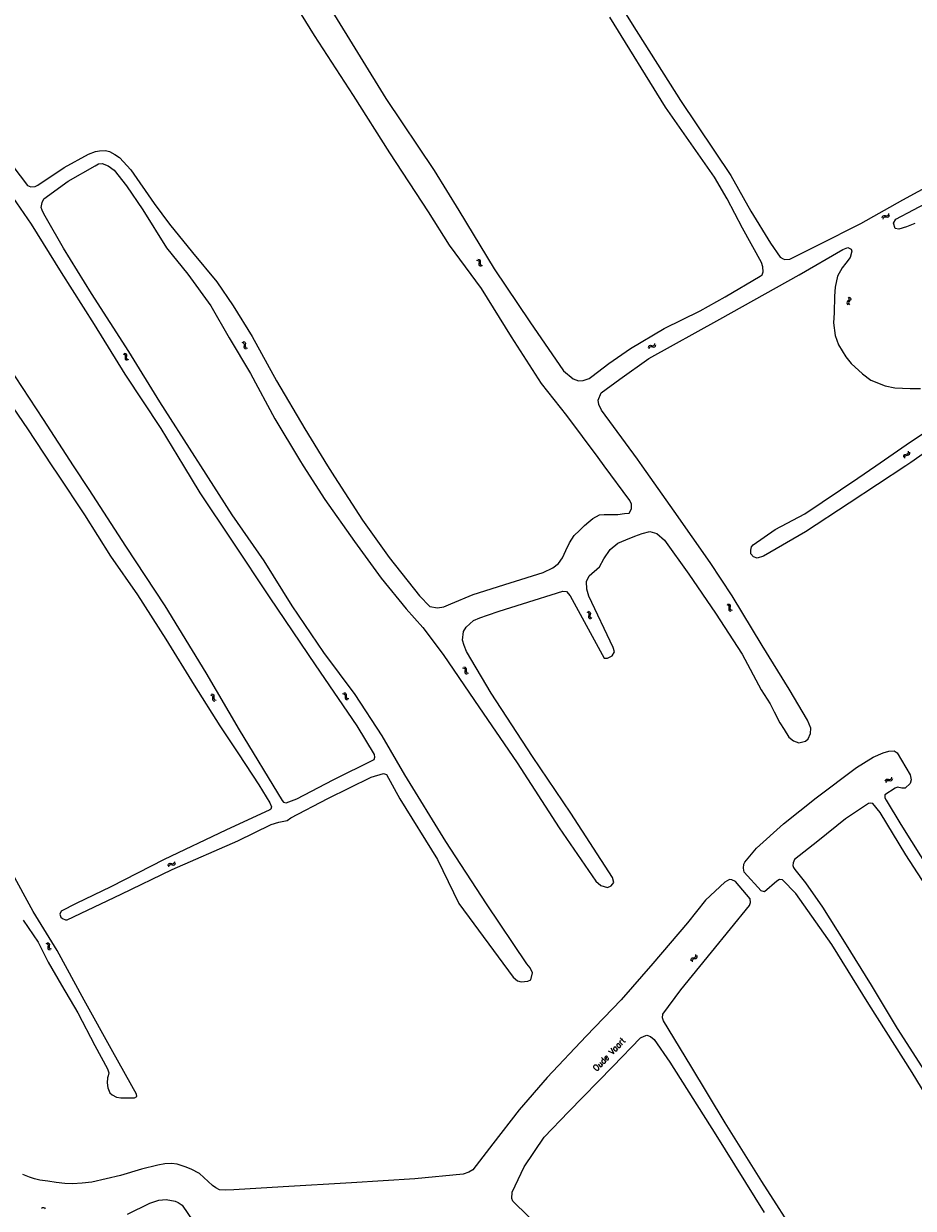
# Model space of a CAD drawing. Header units: metres. Extents: x 189705 to 199106, y 581686 to 588448.
# Tile 295 of 555: x 195138 to 195425, y 584760 to 585143. Entities that reach past the tile are written whole.
import ezdxf

# ---------------------------------------------------------------- set-up
doc = ezdxf.new("R2010")
doc.units = ezdxf.units.M
doc.layers.add('B-WA-OG-GBKN-G', color=7, linetype='Continuous', lineweight=18)
doc.styles.add('Style-STANDARD', font='STANDARD.shx')

msp = doc.modelspace()

# ---------------------------------------------------------------- linework, layer by layer
at = {"layer": 'B-WA-OG-GBKN-G'}
for p, q in [((195415.357, 585080.074), (195415.475, 585080.464)), ((195415.475, 585080.464), (195415.676, 585080.722)), ((195415.624, 585079.655), (195415.744, 585080.044)), ((195415.676, 585080.722), (195416.005, 585080.802)), ((195415.744, 585080.044), (195415.948, 585080.301)), ((195415.948, 585080.301), (195416.265, 585080.379)), ((195416.005, 585080.802), (195416.408, 585080.747)), ((195416.265, 585080.379), (195416.676, 585080.328)), ((195416.408, 585080.747), (195416.813, 585080.693)), ((195416.676, 585080.328), (195417.08, 585080.272)), ((195416.813, 585080.693), (195417.134, 585080.768)), ((195417.08, 585080.272), (195417.401, 585080.347)), ((195417.134, 585080.768), (195417.344, 585081.031)), ((195417.344, 585081.031), (195417.463, 585081.422)), ((195417.401, 585080.347), (195417.61, 585080.611)), ((195417.61, 585080.611), (195417.729, 585081.002)), ((195284.443, 585066.397), (195284.84, 585066.305)), ((195284.84, 585066.305), (195285.112, 585066.121)), ((195284.841, 585066.693), (195285.239, 585066.604)), ((195285.112, 585066.121), (195285.212, 585065.811)), ((195285.192, 585065.396), (195285.165, 585064.989)), ((195285.165, 585064.989), (195285.264, 585064.675)), ((195285.212, 585065.811), (195285.192, 585065.396)), ((195285.239, 585066.604), (195285.511, 585066.423)), ((195285.264, 585064.675), (195285.543, 585064.486)), ((195285.511, 585066.423), (195285.615, 585066.1)), ((195285.543, 585064.486), (195285.942, 585064.396)), ((195285.59, 585065.694), (195285.565, 585065.287)), ((195285.565, 585065.287), (195285.664, 585064.972)), ((195285.615, 585066.1), (195285.59, 585065.694)), ((195285.664, 585064.972), (195285.942, 585064.782)), ((195285.942, 585064.782), (195286.34, 585064.692)), ((195404.051, 585052.886), (195403.939, 585052.577)), ((195403.939, 585052.577), (195404.047, 585052.257)), ((195404.047, 585052.257), (195404.309, 585051.944)), ((195404.32, 585053.194), (195404.051, 585052.886)), ((195404.587, 585053.511), (195404.32, 585053.194)), ((195404.33, 585054.444), (195404.591, 585054.13)), ((195404.55, 585052.88), (195404.438, 585052.571)), ((195404.438, 585052.571), (195404.544, 585052.251)), ((195404.544, 585052.251), (195404.806, 585051.938)), ((195404.817, 585053.19), (195404.55, 585052.88)), ((195404.695, 585053.819), (195404.587, 585053.511)), ((195404.591, 585054.13), (195404.695, 585053.819)), ((195405.083, 585053.497), (195404.817, 585053.19)), ((195404.827, 585054.438), (195405.089, 585054.126)), ((195405.196, 585053.816), (195405.083, 585053.497)), ((195405.089, 585054.126), (195405.196, 585053.816)), ((195208.676, 585039.844), (195209.064, 585039.719)), ((195209.064, 585039.719), (195209.319, 585039.511)), ((195209.099, 585040.105), (195209.487, 585039.982)), ((195209.337, 585038.783), (195209.275, 585038.379)), ((195209.275, 585038.379), (195209.346, 585038.058)), ((195209.319, 585039.511), (195209.392, 585039.194)), ((195209.392, 585039.194), (195209.337, 585038.783)), ((195209.346, 585038.058), (195209.608, 585037.846)), ((195209.487, 585039.982), (195209.743, 585039.778)), ((195209.608, 585037.846), (195209.997, 585037.722)), ((195209.759, 585039.045), (195209.699, 585038.641)), ((195209.699, 585038.641), (195209.77, 585038.32)), ((195209.743, 585039.778), (195209.819, 585039.448)), ((195209.819, 585039.448), (195209.759, 585039.045)), ((195209.77, 585038.32), (195210.031, 585038.107)), ((195210.031, 585038.107), (195210.42, 585037.982)), ((195339.872, 585038.161), (195339.999, 585038.548)), ((195339.999, 585038.548), (195340.207, 585038.8)), ((195340.127, 585037.735), (195340.257, 585038.121)), ((195340.207, 585038.8), (195340.539, 585038.872)), ((195340.257, 585038.121), (195340.468, 585038.372)), ((195340.468, 585038.372), (195340.787, 585038.442)), ((195340.539, 585038.872), (195340.94, 585038.806)), ((195340.787, 585038.442), (195341.197, 585038.38)), ((195340.94, 585038.806), (195341.343, 585038.741)), ((195341.197, 585038.38), (195341.599, 585038.313)), ((195341.343, 585038.741), (195341.666, 585038.807)), ((195341.599, 585038.313), (195341.922, 585038.379)), ((195341.666, 585038.807), (195341.882, 585039.065)), ((195341.882, 585039.065), (195342.012, 585039.452)), ((195341.922, 585038.379), (195342.137, 585038.639)), ((195342.137, 585038.639), (195342.267, 585039.026)), ((195170.276, 585036.106), (195170.667, 585035.994)), ((195170.667, 585035.994), (195170.929, 585035.795)), ((195170.689, 585036.381), (195171.082, 585036.271)), ((195170.971, 585035.067), (195170.922, 585034.662)), ((195170.922, 585034.662), (195171.004, 585034.343)), ((195170.929, 585035.795), (195171.013, 585035.48)), ((195171.013, 585035.48), (195170.971, 585035.067)), ((195171.004, 585034.343), (195171.273, 585034.14)), ((195171.082, 585036.271), (195171.344, 585036.075)), ((195171.273, 585034.14), (195171.666, 585034.029)), ((195171.384, 585035.344), (195171.338, 585034.938)), ((195171.338, 585034.938), (195171.419, 585034.619)), ((195171.344, 585036.075), (195171.431, 585035.748)), ((195171.431, 585035.748), (195171.384, 585035.344)), ((195171.419, 585034.619), (195171.687, 585034.415)), ((195171.687, 585034.415), (195172.08, 585034.304)), ((195422.308, 585003.157), (195422.413, 585003.467)), ((195422.325, 585002.75), (195422.308, 585003.157)), ((195422.413, 585003.467), (195422.697, 585003.65)), ((195422.697, 585003.65), (195423.096, 585003.731)), ((195422.7, 585002.848), (195422.808, 585003.158)), ((195422.714, 585002.441), (195422.7, 585002.848)), ((195422.808, 585003.158), (195423.081, 585003.336)), ((195423.081, 585003.336), (195423.487, 585003.424)), ((195423.096, 585003.731), (195423.496, 585003.813)), ((195423.487, 585003.424), (195423.887, 585003.503)), ((195423.496, 585003.813), (195423.774, 585003.989)), ((195423.774, 585003.989), (195423.886, 585004.306)), ((195423.886, 585004.306), (195423.87, 585004.715)), ((195423.887, 585003.503), (195424.165, 585003.679)), ((195424.165, 585003.679), (195424.275, 585003.998)), ((195424.275, 585003.998), (195424.26, 585004.406)), ((195320.028, 584952.781), (195320.406, 584952.63)), ((195320.406, 584952.63), (195320.646, 584952.406)), ((195320.467, 584953.013), (195320.846, 584952.864)), ((195320.646, 584952.406), (195320.698, 584952.084)), ((195320.846, 584952.864), (195321.087, 584952.643)), ((195321.087, 584952.643), (195321.141, 584952.308)), ((195365.16, 584955.168), (195365.551, 584955.053)), ((195365.551, 584955.053), (195365.812, 584954.853)), ((195365.576, 584955.44), (195365.968, 584955.328)), ((195365.85, 584954.125), (195365.799, 584953.72)), ((195365.799, 584953.72), (195365.879, 584953.401)), ((195365.812, 584954.853), (195365.894, 584954.537)), ((195365.894, 584954.537), (195365.85, 584954.125)), ((195365.879, 584953.401), (195366.146, 584953.196)), ((195365.968, 584955.328), (195366.229, 584955.131)), ((195366.146, 584953.196), (195366.539, 584953.082)), ((195366.264, 584954.399), (195366.216, 584953.994)), ((195366.216, 584953.994), (195366.296, 584953.674)), ((195366.229, 584955.131), (195366.313, 584954.803)), ((195366.313, 584954.803), (195366.264, 584954.399)), ((195366.296, 584953.674), (195366.562, 584953.468)), ((195366.562, 584953.468), (195366.954, 584953.355)), ((195320.615, 584951.677), (195320.525, 584951.279)), ((195320.525, 584951.279), (195320.574, 584950.954)), ((195320.574, 584950.954), (195320.821, 584950.724)), ((195320.698, 584952.084), (195320.615, 584951.677)), ((195320.821, 584950.724), (195321.201, 584950.574)), ((195321.053, 584951.911), (195320.967, 584951.512)), ((195320.967, 584951.512), (195321.015, 584951.186)), ((195321.015, 584951.186), (195321.261, 584950.956)), ((195321.141, 584952.308), (195321.053, 584951.911)), ((195321.261, 584950.956), (195321.641, 584950.805)), ((195279.913, 584934.764), (195280.31, 584934.674)), ((195280.31, 584934.674), (195280.582, 584934.49)), ((195280.311, 584935.061), (195280.709, 584934.973)), ((195280.582, 584934.49), (195280.683, 584934.18)), ((195280.664, 584933.765), (195280.637, 584933.358)), ((195280.637, 584933.358), (195280.736, 584933.044)), ((195280.683, 584934.18), (195280.664, 584933.765)), ((195280.709, 584934.973), (195280.981, 584934.792)), ((195280.981, 584934.792), (195281.086, 584934.47)), ((195281.061, 584934.064), (195281.037, 584933.656)), ((195281.037, 584933.656), (195281.136, 584933.342)), ((195281.086, 584934.47), (195281.061, 584934.064)), ((195281.136, 584933.342), (195281.414, 584933.152)), ((195280.736, 584933.044), (195281.016, 584932.856)), ((195281.016, 584932.856), (195281.415, 584932.766)), ((195281.414, 584933.152), (195281.813, 584933.063)), ((195198.478, 584926.034), (195198.873, 584925.934)), ((195198.873, 584925.934), (195199.14, 584925.744)), ((195198.882, 584926.322), (195199.278, 584926.225)), ((195199.14, 584925.744), (195199.234, 584925.432)), ((195199.278, 584926.225), (195199.546, 584926.037)), ((195199.546, 584926.037), (195199.644, 584925.713)), ((195199.644, 584925.713), (195199.61, 584925.307)), ((195241.18, 584926.405), (195241.582, 584926.334)), ((195241.563, 584926.722), (195241.965, 584926.654)), ((195241.582, 584926.334), (195241.863, 584926.164)), ((195241.863, 584926.164), (195241.979, 584925.86)), ((195241.965, 584926.654), (195242.246, 584926.487)), ((195241.979, 584925.86), (195241.981, 584925.445)), ((195242.246, 584926.487), (195242.367, 584926.17)), ((195242.362, 584925.763), (195242.36, 584925.355)), ((195242.367, 584926.17), (195242.362, 584925.763)), ((195199.206, 584925.018), (195199.17, 584924.611)), ((195199.17, 584924.611), (195199.262, 584924.295)), ((195199.234, 584925.432), (195199.206, 584925.018)), ((195199.262, 584924.295), (195199.537, 584924.1)), ((195199.537, 584924.1), (195199.934, 584924.002)), ((195199.61, 584925.307), (195199.577, 584924.9)), ((195199.577, 584924.9), (195199.668, 584924.584)), ((195199.668, 584924.584), (195199.942, 584924.388)), ((195199.942, 584924.388), (195200.339, 584924.29)), ((195241.981, 584925.445), (195241.975, 584925.037)), ((195241.975, 584925.037), (195242.09, 584924.729)), ((195242.09, 584924.729), (195242.379, 584924.555)), ((195242.36, 584925.355), (195242.474, 584925.047)), ((195242.379, 584924.555), (195242.782, 584924.485)), ((195242.474, 584925.047), (195242.762, 584924.871)), ((195242.762, 584924.871), (195243.164, 584924.802)), ((195416.694, 584898.759), (195417.024, 584898.833)), ((195417.024, 584898.833), (195417.426, 584898.771)), ((195418.152, 584898.778), (195418.366, 584899.037)), ((195418.366, 584899.037), (195418.493, 584899.426)), ((195418.625, 584898.613), (195418.751, 584899.002)), ((195416.363, 584898.117), (195416.488, 584898.505)), ((195416.488, 584898.505), (195416.694, 584898.759)), ((195416.622, 584897.693), (195416.749, 584898.08)), ((195416.749, 584898.08), (195416.958, 584898.334)), ((195416.958, 584898.334), (195417.276, 584898.405)), ((195417.276, 584898.405), (195417.686, 584898.348)), ((195417.426, 584898.771), (195417.83, 584898.709)), ((195417.686, 584898.348), (195418.089, 584898.283)), ((195417.83, 584898.709), (195418.152, 584898.778)), ((195418.089, 584898.283), (195418.411, 584898.352)), ((195418.411, 584898.352), (195418.625, 584898.613)), ((195186.832, 584871.806), (195186.974, 584872.19)), ((195184.795, 584870.964), (195184.935, 584871.347)), ((195184.935, 584871.347), (195185.15, 584871.593)), ((195185.037, 584870.53), (195185.179, 584870.912)), ((195185.15, 584871.593), (195185.483, 584871.654)), ((195185.179, 584870.912), (195185.397, 584871.157)), ((195185.397, 584871.157), (195185.718, 584871.217)), ((195185.483, 584871.654), (195185.883, 584871.576)), ((195185.718, 584871.217), (195186.126, 584871.143)), ((195185.883, 584871.576), (195186.284, 584871.499)), ((195186.126, 584871.143), (195186.526, 584871.063)), ((195186.284, 584871.499), (195186.608, 584871.555)), ((195186.526, 584871.063), (195186.851, 584871.12)), ((195186.608, 584871.555), (195186.832, 584871.806)), ((195186.851, 584871.12), (195187.074, 584871.372)), ((195187.074, 584871.372), (195187.216, 584871.756)), ((195145.345, 584845.818), (195145.736, 584845.702)), ((195145.736, 584845.702), (195145.995, 584845.5)), ((195145.762, 584846.088), (195146.153, 584845.975)), ((195145.995, 584845.5), (195146.076, 584845.184)), ((195146.153, 584845.975), (195146.413, 584845.776)), ((195146.413, 584845.776), (195146.496, 584845.447)), ((195146.496, 584845.447), (195146.445, 584845.044)), ((195146.029, 584844.772), (195145.976, 584844.367)), ((195145.976, 584844.367), (195146.054, 584844.048)), ((195146.076, 584845.184), (195146.029, 584844.772)), ((195146.054, 584844.048), (195146.321, 584843.841)), ((195146.321, 584843.841), (195146.713, 584843.726)), ((195146.445, 584845.044), (195146.395, 584844.639)), ((195146.395, 584844.639), (195146.473, 584844.319)), ((195146.473, 584844.319), (195146.738, 584844.111)), ((195146.738, 584844.111), (195147.13, 584843.996)), ((195355.134, 584841.428), (195355.241, 584841.748)), ((195355.241, 584841.748), (195355.219, 584842.156)), ((195355.53, 584841.125), (195355.635, 584841.446)), ((195355.635, 584841.446), (195355.613, 584841.854)), ((195353.682, 584840.573), (195353.782, 584840.884)), ((195353.705, 584840.166), (195353.682, 584840.573)), ((195353.782, 584840.884), (195354.063, 584841.072)), ((195354.063, 584841.072), (195354.461, 584841.159)), ((195354.079, 584840.271), (195354.182, 584840.582)), ((195354.1, 584839.864), (195354.079, 584840.271)), ((195354.182, 584840.582), (195354.452, 584840.764)), ((195354.452, 584840.764), (195354.856, 584840.859)), ((195354.461, 584841.159), (195354.859, 584841.248)), ((195354.856, 584840.859), (195355.255, 584840.944)), ((195354.859, 584841.248), (195355.134, 584841.428)), ((195355.255, 584840.944), (195355.53, 584841.125)), ((195143.928, 584760.256), (195144.269, 584760.479)), ((195144.269, 584760.479), (195144.589, 584760.547)), ((195144.589, 584760.547), (195144.892, 584760.396)), ((195144.892, 584760.396), (195145.165, 584760.095))]:
    msp.add_line(p, q, dxfattribs=at)
at = {"layer": 'B-WA-OG-GBKN-G', "flags": 128}
for points in [[(195319.965, 585166.148), (195334.673, 585142.526), (195350.259, 585117.936), (195366.452, 585093.654), (195372.904, 585082.201), (195379.323, 585071.853), (195382.411, 585067.376), (195383.384, 585066.76), (195383.878, 585066.602), (195385.533, 585066.68), (195394.783, 585071.289), (195408.486, 585078.198), (195422.055, 585085.863), (195435.726, 585093.299)], [(195256.368, 585101.014), (195244.652, 585119.544), (195232.098, 585138.94), (195221.467, 585156.256)], [(195100.39, 585149.772), (195110.547, 585133.923), (195119.735, 585119.96), (195132.67, 585099.422), (195139.441, 585090.445), (195140.488, 585090.058), (195141.922, 585090.162), (195142.8, 585090.588), (195151.286, 585096.3), (195159.166, 585100.629), (195161.413, 585101.443), (195162.692, 585101.715), (195164.63, 585101.741), (195165.896, 585101.457), (195167.64, 585100.476)], [(195064.953, 585143.586), (195072.409, 585131.561), (195080.382, 585118.734), (195087.709, 585107.109), (195095.385, 585094.657), (195101.304, 585083.871), (195103.178, 585078.846), (195105.025, 585075.179), (195108.956, 585069.079), (195118.946, 585053.946), (195130.907, 585035.607), (195144.464, 585014.895), (195154.211, 585000)], [(195237.677, 585146.861), (195255.069, 585118.601), (195270.72, 585095.276), (195278.681, 585082.432), (195290.111, 585063.521), (195301.595, 585046.465), (195312.444, 585030.649), (195315.547, 585028.07), (195317.284, 585027.398), (195318.841, 585027.471), (195320.802, 585028.126), (195321.641, 585028.843), (195327.111, 585033.008), (195334.117, 585037.818), (195345.024, 585044.317), (195356.615, 585050.056), (195364.696, 585054.53), (195375.925, 585061.187), (195376.594, 585061.615), (195376.924, 585062.589), (195376.775, 585064.19), (195376.43, 585065.623), (195370.315, 585076.724), (195365.324, 585086.128)], [(195345.357, 585115.739), (195327.385, 585144.814)], [(195365.324, 585086.128), (195361.234, 585093.18), (195345.357, 585115.739)], [(195167.64, 585100.476), (195169.178, 585099.52), (195172.757, 585095.49), (195180.355, 585084.705), (195185.3, 585078.04), (195192.674, 585068.809), (195200.541, 585059.329), (195205.796, 585051.664), (195212.022, 585041.719), (195219.827, 585027.385), (195228.944, 585011.915), (195236.289, 585000)], [(195325.635, 585000), (195323.71, 585002.615), (195313.549, 585016.161), (195305.342, 585026.516), (195295.692, 585041.605), (195285.964, 585057.222), (195275.644, 585071.249), (195268.883, 585081.992), (195256.368, 585101.014)], [(195195.347, 585000), (195193.45, 585002.937), (195182.19, 585020.676), (195172.164, 585036.876), (195160.073, 585055.581), (195151.097, 585070.23), (195145.54, 585079.865), (195144.739, 585081.338), (195144.131, 585082.488), (195143.898, 585083.405), (195144.131, 585084.994), (195144.751, 585086.17), (195152.565, 585091.894), (195161.271, 585096.856), (195162.369, 585097.464), (195163.506, 585097.541), (195165.502, 585096.814), (195167.372, 585095.438), (195171.373, 585090.403), (195176.628, 585082.575), (195184.321, 585070.376), (195191.253, 585061.822), (195198.663, 585051.588), (195204.576, 585041.319), (195211.437, 585029.798), (195219.241, 585015.19), (195227.217, 585001.922), (195228.445, 585000)], [(195189.862, 585000), (195182.595, 585011.975), (195170.984, 585029.559), (195161.022, 585045.59), (195150.411, 585062.417), (195140.76, 585077.94), (195132.436, 585090.039)], [(195425.907, 585078.244), (195423.189, 585077.134), (195420.735, 585076.379), (195419.568, 585076.567), (195418.981, 585078.264), (195419.788, 585079.612), (195431.197, 585085.65)], [(195337.85, 585000), (195336.396, 585002.064), (195324.734, 585017.907), (195323.884, 585019.788), (195323.65, 585021.198), (195324.634, 585023.506), (195330.632, 585027.943), (195340.063, 585034.609), (195362.964, 585047.36), (195388.516, 585061.576), (195402.649, 585069.788), (195404.22, 585070.422), (195405.397, 585069.958), (195405.531, 585069.27), (195405.018, 585067.269), (195403.636, 585065.375), (195402.392, 585063.892), (195400.983, 585061.174), (195400.188, 585057.663), (195400.003, 585054.755), (195399.897, 585049.398), (195399.619, 585046.136), (195400.149, 585042.046), (195401.257, 585039.041), (195403.61, 585035.206), (195405.351, 585033.045), (195409.057, 585029.662), (195411.715, 585027.646), (195416.343, 585025.781), (195419.478, 585025.16), (195424.423, 585024.976), (195427.755, 585024.961)], [(195413.335, 585000), (195424.495, 585007.726), (195443.51, 585020.323), (195459.701, 585031.752), (195469.186, 585037.537)], [(195469.186, 585037.537), (195470.633, 585038.089), (195472.467, 585037.925), (195473.088, 585037.089), (195473.186, 585035.775), (195472.765, 585034.801), (195472.072, 585034.049), (195463.026, 585027.69), (195443.221, 585014.142), (195424.581, 585001.075), (195422.964, 585000)], [(195087.463, 585004.623), (195107.835, 585017.491), (195122.43, 585025.191), (195124.88, 585026.344), (195126.846, 585027.043), (195128.655, 585026.844), (195130.32, 585026.098), (195134.833, 585018.721), (195139.439, 585011.917), (195147.329, 585000)], [(195147.329, 585000), (195149.131, 584997.279), (195157.862, 584984.101), (195166.229, 584970.806), (195175.001, 584958.344), (195184.146, 584943.968), (195193.213, 584929.136), (195201.502, 584916.05), (195207.509, 584906.952), (195214.099, 584896.928), (195217.653, 584891.193), (195218.262, 584889.825), (195218.039, 584889.097), (195217.713, 584888.85), (195203.512, 584882.282), (195183.525, 584872.914), (195166.363, 584864.048), (195155.171, 584858.658), (195150.35, 584856.234), (195149.866, 584855.22), (195150.176, 584854.204), (195150.696, 584853.786), (195151.684, 584853.407), (195152.27, 584853.418), (195169.677, 584861.685), (195186.108, 584869.615), (195207.331, 584878.902), (195218.107, 584884.111), (195220.555, 584884.926), (195223.29, 584885.48), (195224.502, 584886.349), (195236.399, 584892.533), (195250.367, 584899.401), (195254.405, 584900.603), (195255.381, 584900.301), (195259.607, 584892.43), (195271.748, 584872.815), (195278.741, 584858.637), (195296.273, 584834.915), (195297.62, 584833.647), (195298.841, 584833.316), (195300.937, 584833.54)], [(195154.211, 585000), (195159.254, 584992.293), (195171.085, 584974.045)], [(195171.085, 584974.045), (195183.773, 584954.715), (195196.99, 584933.158), (195207.741, 584914.678), (195221.671, 584891.908), (195222.125, 584891.374), (195222.945, 584891.164), (195226.41, 584892.484), (195238.164, 584898.615), (195251.337, 584905.16), (195251.534, 584905.901), (195251.51, 584906.799), (195245.829, 584916.053), (195232.452, 584935.762), (195217.738, 584957.375), (195205.62, 584975.663), (195195.202, 584991.2), (195189.862, 585000)], [(195300.937, 584833.54), (195301.954, 584834.043), (195302.485, 584836.291), (195301.673, 584837.895), (195300.612, 584839.162), (195287.574, 584858.505), (195274.494, 584878.705), (195261.238, 584900.224), (195253.989, 584912.839), (195245.193, 584926.108), (195235.121, 584939.68), (195224.871, 584954.722), (195215.869, 584969.268), (195205.567, 584984.18), (195195.347, 585000)], [(195228.445, 585000), (195235.442, 584989.045), (195245.006, 584975.579), (195253.649, 584963.676), (195261.723, 584953.767), (195267.112, 584947.728), (195273.656, 584939.021), (195283.731, 584924.158), (195297.468, 584904.023), (195311.066, 584883.119), (195322.962, 584865.878)], [(195236.289, 585000), (195238.529, 584996.366), (195247.558, 584982.393), (195256.175, 584970.335), (195266.015, 584958.014), (195269.365, 584954.517), (195271.847, 584954.071), (195273.795, 584954.417), (195276.159, 584955.459), (195283.328, 584958.368), (195295.276, 584962.148), (195305.905, 584965.556), (195309.026, 584967.03), (195310.876, 584968.418), (195312.179, 584970.256), (195313.231, 584972.575), (195314.445, 584975.088), (195315.956, 584977.486), (195317.613, 584979.127), (195319.234, 584980.699), (195320.637, 584981.929), (195321.901, 584982.988), (195324.07, 584984.1), (195325.628, 584984.264), (195328.388, 584984.274), (195330.025, 584984.29), (195332.145, 584984.589), (195333.679, 584984.639), (195334.464, 584986.101), (195334.448, 584987.567), (195333.882, 584988.794), (195325.635, 585000)], [(195385.223, 584912.405), (195386.717, 584911.127), (195388.431, 584910.512), (195390.563, 584911.086), (195391.46, 584911.803), (195392.189, 584913.597), (195392.277, 584915.28), (195391.282, 584917.826), (195385.329, 584927.85), (195376.624, 584941.916), (195366.955, 584957.967), (195359.815, 584968.751), (195348.157, 584985.373), (195337.85, 585000)], [(195422.964, 585000), (195404.717, 584987.871), (195390.557, 584978.634), (195377.029, 584970.786), (195375.048, 584970.158), (195373.801, 584970.593), (195372.96, 584971.573), (195372.927, 584972.785), (195373.205, 584973.812), (195373.689, 584974.486), (195380.79, 584979.358), (195390.429, 584984.504), (195407.526, 584995.978), (195413.335, 585000)], [(195322.962, 584865.878), (195324.524, 584864.52), (195326.696, 584863.868), (195327.889, 584864.309), (195328.684, 584865.45), (195328.256, 584867.021), (195314.797, 584887.853), (195302.426, 584906.172), (195289.091, 584926.592), (195281.196, 584940.047), (195280.38, 584941.952), (195279.919, 584943.717), (195280.23, 584946.521), (195281.106, 584947.89), (195283.406, 584949.986), (195285.482, 584950.858), (195287.994, 584951.763), (195291.71, 584953.028), (195299.254, 584955.385), (195312.245, 584959.458), (195313.493, 584959.361), (195314.654, 584957.97), (195325.621, 584937.882), (195326.697, 584937.843), (195328.223, 584938.615), (195328.894, 584939.94), (195328.545, 584941.327), (195320.665, 584957.839), (195320, 584960.098), (195319.851, 584962.606), (195320.73, 584964.411), (195324.133, 584967.383), (195325.53, 584969.941), (195327.57, 584972.977), (195329.984, 584975.016), (195332.611, 584976.114), (195335.536, 584977.268), (195337.842, 584978.105), (195340.375, 584978.78), (195342.65, 584978.082), (195345.113, 584975.918), (195352.951, 584965.028), (195361.583, 584952.393), (195370.108, 584939.141), (195376.26, 584927.606), (195379.17, 584923.172), (195380.52, 584920.51), (195382.324, 584916.975), (195383.722, 584914.805), (195385.223, 584912.405)], [(195436.435, 584785.414), (195425.013, 584804.118), (195411.1, 584826.173), (195399.082, 584845.369), (195387.528, 584861.86), (195383.207, 584866.332), (195382.217, 584866.41), (195381.395, 584865.875), (195377.355, 584862.445), (195376.28, 584862.695), (195370.756, 584868.762), (195370.578, 584870.047), (195370.731, 584871.306), (195371.003, 584871.965), (195374.779, 584876.51), (195383.511, 584884.382), (195394.068, 584892.747), (195407.102, 584902.617), (195412.401, 584905.956), (195415.624, 584907.249), (195417.485, 584907.828), (195419.21, 584907.905), (195420.247, 584907.326), (195424.36, 584900.225), (195424.719, 584898.609), (195424.408, 584897.375), (195422.738, 584895.94), (195421.686, 584895.847), (195420.306, 584896.257), (195419.497, 584895.943), (195416.209, 584893.757), (195416.193, 584892.827), (195416.69, 584892.018), (195421.338, 584884.157), (195431.22, 584868.566)], [(195432.136, 584860.282), (195422.956, 584874.402), (195414.702, 584888.004), (195412.295, 584890.974), (195411.622, 584891.039), (195410.949, 584890.907), (195403.478, 584885.952), (195394.578, 584878.802), (195387.053, 584872.845), (195386.632, 584871.746), (195386.53, 584870.915), (195386.699, 584870.241), (195387.16, 584869.64), (195390.626, 584865.307), (195396.093, 584857.442), (195403.22, 584846.218), (195411.752, 584832.26), (195420.2, 584818.352), (195430.083, 584802.933)], [(195138.002, 584853.322), (195142.933, 584846.204), (195146.082, 584839.768), (195150.374, 584832.261), (195155.652, 584823.36), (195161.214, 584812.805), (195165.232, 584805.273), (195165.685, 584803.983), (195165.527, 584803.072), (195165.226, 584802.396), (195165.183, 584800.717), (195165.427, 584799.155), (195166.049, 584797.526), (195166.802, 584796.874), (195168.219, 584796.116), (195169.586, 584795.931), (195171.226, 584795.901), (195173.048, 584795.897), (195174.037, 584795.934), (195174.754, 584796.336), (195174.586, 584797.104), (195166.988, 584810.723), (195157.744, 584827.403), (195148.98, 584843.51), (195141.275, 584856.1), (195134.014, 584869.275)], [(195388.616, 584749.915), (195376.498, 584768.924), (195364.695, 584787.897), (195353.606, 584806.202), (195344.731, 584820.782), (195344.468, 584821.715), (195344.508, 584822.964), (195350.323, 584830.748), (195360.272, 584842.925), (195372.532, 584858.006), (195372.82, 584859.021), (195372.759, 584860.204), (195368.022, 584865.771), (195366.826, 584866.343), (195366.06, 584866.397), (195364.557, 584865.554), (195358.301, 584859.721)], [(195358.301, 584859.721), (195352.505, 584852.454), (195341.336, 584839.25), (195331.073, 584827.607), (195319.81, 584815.818), (195307.225, 584802.52), (195298.15, 584792.071), (195289.688, 584781.086), (195283.254, 584772.655), (195281.968, 584771.879), (195280.1, 584771.271), (195264.455, 584769.795), (195244.021, 584768.441), (195222.023, 584767.213), (195206.093, 584766.209), (195203.43, 584766.102), (195201.476, 584766.188), (195200.275, 584766.869), (195199.207, 584767.663), (195194.999, 584771.498), (195192.288, 584772.902), (195190.387, 584773.667), (195187.736, 584774.475), (195185.916, 584774.684), (195183.798, 584774.586), (195181.524, 584774.128), (195176.267, 584772.936), (195169.445, 584770.792), (195160.176, 584768.663), (195157.08, 584768.412), (195154.005, 584768.182), (195151.517, 584768.208), (195148.68, 584768.544), (195146.017, 584768.971), (195143.468, 584769.347), (195141.659, 584769.751), (195140.077, 584770.31), (195137.919, 584771.189)], [(195303.541, 584755.308), (195296.976, 584761.667), (195296.147, 584762.537), (195295.801, 584763.404), (195295.928, 584765.502), (195299.779, 584773.594), (195306.269, 584783.257), (195314.051, 584791.414), (195328.358, 584806.019), (195337.361, 584815.27), (195338.546, 584815.831), (195339.43, 584816.143), (195340.594, 584815.705), (195341.771, 584814.75), (195346.834, 584807.449), (195361.696, 584784.014), (195377.3, 584758.845)], [(195171.742, 584758.355), (195178.886, 584761.856), (195181.839, 584762.827), (195184.154, 584763.099), (195187.083, 584762.589), (195188.069, 584762.104), (195189.394, 584761.217), (195192.776, 584756.181)]]:
    msp.add_lwpolyline(points, dxfattribs=at)

# ---------------------------------------------------------------- texts
at = {"layer": 'B-WA-OG-GBKN-G', "style": 'Style-STANDARD'}
msp.add_text('Oude Vaart', height=2, rotation=46.45842, dxfattribs=at).set_placement((195323.189, 584804.349))

doc.saveas('drawing.dxf')
